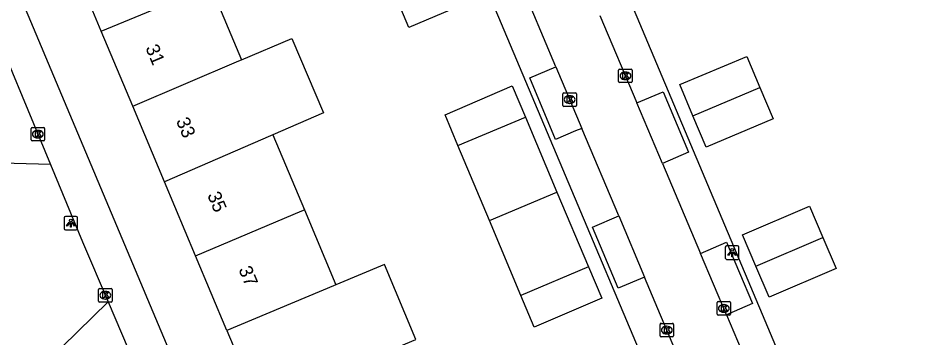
# Model space of a CAD drawing. Extents: x 157767 to 159171, y 387842 to 389425.
# Drawn here: x 158808.8 to 158875.8, y 388557 to 388580.6 of the extents above; entities that cross this region are included whole.
import ezdxf

# ---------------------------------------------------------------- set-up
doc = ezdxf.new("R2010")
doc.units = 0
for name, color, linetype in [('IMGEO_Groenvoorziening', 7, 'Continuous'), ('IMGEO_Kolk', 7, 'Continuous'), ('IMGEO_Lichtpunt', 7, 'Continuous'), ('IMGEO_Pand', 7, 'Continuous'), ('IMGEO_Pand_nummerreeks', 7, 'Continuous'), ('IMGEO_Rijbaan_lokaal_open', 7, 'Continuous'), ('IMGEO_Voetpad_open', 7, 'Continuous')]:
    doc.layers.add(name, color=color, linetype=linetype)

msp = doc.modelspace()

# ---------------------------------------------------------------- linework, layer by layer
at = {"layer": 'IMGEO_Groenvoorziening'}
for points in [[(158811.209, 388569.819), (158804.93, 388569.986), (158803.795, 388570.017)], [(158815.467, 388559.687), (158807.519, 388551.916)]]:
    msp.add_lwpolyline(points, dxfattribs=at)
at = {"layer": 'IMGEO_Kolk'}
for p, q in [((158853.178, 388575.939), (158853.178, 388576.791)), ((158853.253, 388576.865), (158854.105, 388576.865)), ((158853.666, 388576.645), (158853.691, 388576.645)), ((158854.179, 388576.791), (158854.179, 388575.939)), ((158854.105, 388575.865), (158853.253, 388575.865)), ((158853.689, 388576.085), (158853.664, 388576.085)), ((158849.136, 388575.113), (158849.988, 388575.113)), ((158849.061, 388574.187), (158849.061, 388575.039)), ((158849.549, 388574.893), (158849.574, 388574.893)), ((158850.062, 388575.039), (158850.062, 388574.187)), ((158849.988, 388574.113), (158849.136, 388574.113)), ((158849.572, 388574.333), (158849.547, 388574.333)), ((158809.777, 388571.634), (158809.777, 388572.486)), ((158809.852, 388572.56), (158810.704, 388572.56)), ((158810.778, 388572.486), (158810.778, 388571.634)), ((158810.288, 388571.78), (158810.263, 388571.78)), ((158810.265, 388572.34), (158810.29, 388572.34)), ((158810.704, 388571.56), (158809.852, 388571.56)), ((158814.763, 388559.744), (158814.763, 388560.596)), ((158814.838, 388560.67), (158815.69, 388560.67)), ((158815.251, 388560.45), (158815.276, 388560.45)), ((158815.764, 388560.596), (158815.764, 388559.744)), ((158815.274, 388559.89), (158815.249, 388559.89)), ((158860.522, 388559.701), (158861.374, 388559.701)), ((158815.69, 388559.67), (158814.838, 388559.67)), ((158860.447, 388558.775), (158860.447, 388559.627)), ((158860.935, 388559.481), (158860.96, 388559.481)), ((158861.448, 388559.627), (158861.448, 388558.775)), ((158861.374, 388558.701), (158860.522, 388558.701)), ((158860.958, 388558.921), (158860.933, 388558.921)), ((158856.233, 388557.172), (158856.233, 388558.024)), ((158856.308, 388558.098), (158857.16, 388558.098)), ((158856.721, 388557.878), (158856.746, 388557.878)), ((158857.234, 388558.024), (158857.234, 388557.172)), ((158857.16, 388557.098), (158856.308, 388557.098)), ((158856.744, 388557.318), (158856.719, 388557.318))]:
    msp.add_line(p, q, dxfattribs=at)
for points in [[(158853.178, 388575.939), (158853.178, 388576.791)], [(158853.253, 388576.865), (158854.105, 388576.865)], [(158853.499, 388576.565), (158853.622, 388576.565), (158853.622, 388576.414), (158853.752, 388576.565), (158853.916, 388576.565), (158853.77, 388576.414), (158853.923, 388576.165), (158853.771, 388576.165), (158853.686, 388576.329), (158853.622, 388576.262), (158853.622, 388576.165), (158853.499, 388576.165), (158853.499, 388576.565)], [(158854.179, 388576.791), (158854.179, 388575.939)], [(158854.105, 388575.865), (158853.253, 388575.865)], [(158849.136, 388575.113), (158849.988, 388575.113)], [(158849.061, 388574.187), (158849.061, 388575.039)], [(158849.382, 388574.813), (158849.505, 388574.813), (158849.505, 388574.662), (158849.635, 388574.813), (158849.799, 388574.813), (158849.653, 388574.662), (158849.806, 388574.413), (158849.654, 388574.413), (158849.569, 388574.577), (158849.505, 388574.51), (158849.505, 388574.413), (158849.382, 388574.413), (158849.382, 388574.813)], [(158850.062, 388575.039), (158850.062, 388574.187)], [(158849.988, 388574.113), (158849.136, 388574.113)], [(158809.777, 388571.634), (158809.777, 388572.486)], [(158809.852, 388572.56), (158810.704, 388572.56)], [(158810.778, 388572.486), (158810.778, 388571.634)], [(158810.098, 388572.26), (158810.221, 388572.26), (158810.221, 388572.109), (158810.351, 388572.26), (158810.515, 388572.26), (158810.369, 388572.109), (158810.522, 388571.86), (158810.37, 388571.86), (158810.285, 388572.024), (158810.221, 388571.957), (158810.221, 388571.86), (158810.098, 388571.86), (158810.098, 388572.26)], [(158810.704, 388571.56), (158809.852, 388571.56)], [(158814.763, 388559.744), (158814.763, 388560.596)], [(158814.838, 388560.67), (158815.69, 388560.67)], [(158815.084, 388560.37), (158815.207, 388560.37), (158815.207, 388560.219), (158815.337, 388560.37), (158815.501, 388560.37), (158815.355, 388560.219), (158815.508, 388559.97), (158815.356, 388559.97), (158815.271, 388560.134), (158815.207, 388560.067), (158815.207, 388559.97), (158815.084, 388559.97), (158815.084, 388560.37)], [(158815.764, 388560.596), (158815.764, 388559.744)], [(158860.522, 388559.701), (158861.374, 388559.701)], [(158815.69, 388559.67), (158814.838, 388559.67)], [(158860.447, 388558.775), (158860.447, 388559.627)], [(158860.768, 388559.401), (158860.891, 388559.401), (158860.891, 388559.25), (158861.021, 388559.401), (158861.185, 388559.401), (158861.039, 388559.25), (158861.192, 388559.001), (158861.04, 388559.001), (158860.955, 388559.165), (158860.891, 388559.098), (158860.891, 388559.001), (158860.768, 388559.001), (158860.768, 388559.401)], [(158861.448, 388559.627), (158861.448, 388558.775)], [(158861.374, 388558.701), (158860.522, 388558.701)], [(158856.233, 388557.172), (158856.233, 388558.024)], [(158856.308, 388558.098), (158857.16, 388558.098)], [(158856.554, 388557.798), (158856.677, 388557.798), (158856.677, 388557.647), (158856.807, 388557.798), (158856.971, 388557.798), (158856.825, 388557.647), (158856.978, 388557.398), (158856.826, 388557.398), (158856.741, 388557.562), (158856.677, 388557.495), (158856.677, 388557.398), (158856.554, 388557.398), (158856.554, 388557.798)], [(158857.234, 388558.024), (158857.234, 388557.172)], [(158857.16, 388557.098), (158856.308, 388557.098)]]:
    msp.add_lwpolyline(points, dxfattribs=at)
for centre, start, end in [((158853.255, 388576.789), 91.55205, 178.44795), ((158853.255, 388576.789), 91.55205, 178.44795), ((158854.103, 388576.789), 1.55205, 88.44795), ((158854.103, 388576.789), 1.55205, 88.44795), ((158853.255, 388575.941), 181.55205, 268.44795), ((158853.255, 388575.941), 181.55205, 268.44795), ((158854.103, 388575.941), 271.55205, 358.44795), ((158854.103, 388575.941), 271.55205, 358.44795), ((158849.138, 388575.037), 91.55205, 178.44795), ((158849.138, 388575.037), 91.55205, 178.44795), ((158849.986, 388575.037), 1.55205, 88.44795), ((158849.986, 388575.037), 1.55205, 88.44795), ((158849.138, 388574.189), 181.55205, 268.44795), ((158849.138, 388574.189), 181.55205, 268.44795), ((158849.986, 388574.189), 271.55205, 358.44795), ((158849.986, 388574.189), 271.55205, 358.44795), ((158809.854, 388572.484), 91.55205, 178.44795), ((158809.854, 388572.484), 91.55205, 178.44795), ((158810.702, 388572.484), 1.55205, 88.44795), ((158810.702, 388572.484), 1.55205, 88.44795), ((158809.854, 388571.636), 181.55205, 268.44795), ((158809.854, 388571.636), 181.55205, 268.44795), ((158810.702, 388571.636), 271.55205, 358.44795), ((158810.702, 388571.636), 271.55205, 358.44795), ((158814.84, 388560.594), 91.55205, 178.44795), ((158814.84, 388560.594), 91.55205, 178.44795), ((158815.688, 388560.594), 1.55205, 88.44795), ((158815.688, 388560.594), 1.55205, 88.44795), ((158814.84, 388559.746), 181.55205, 268.44795), ((158814.84, 388559.746), 181.55205, 268.44795), ((158815.688, 388559.746), 271.55205, 358.44795), ((158815.688, 388559.746), 271.55205, 358.44795), ((158860.524, 388559.625), 91.55205, 178.44795), ((158860.524, 388559.625), 91.55205, 178.44795), ((158861.372, 388559.625), 1.55205, 88.44795), ((158861.372, 388559.625), 1.55205, 88.44795), ((158860.524, 388558.777), 181.55205, 268.44795), ((158860.524, 388558.777), 181.55205, 268.44795), ((158861.372, 388558.777), 271.55205, 358.44795), ((158861.372, 388558.777), 271.55205, 358.44795), ((158856.31, 388558.022), 91.55205, 178.44795), ((158856.31, 388558.022), 91.55205, 178.44795), ((158857.158, 388558.022), 1.55205, 88.44795), ((158857.158, 388558.022), 1.55205, 88.44795), ((158856.31, 388557.174), 181.55205, 268.44795), ((158856.31, 388557.174), 181.55205, 268.44795), ((158857.158, 388557.174), 271.55205, 358.44795), ((158857.158, 388557.174), 271.55205, 358.44795)]:
    msp.add_arc(centre, 0.0765, start, end, dxfattribs=at)
for centre, major_axis, ratio, start_param, end_param in [((158853.665, 388576.365), (-0.387, 0.002), 0.722429, 4.712389, 7.853982), ((158853.69, 388576.365), (-0.39, 0.002), 0.717154, 1.570796, 4.712389), ((158849.548, 388574.613), (-0.387, 0.002), 0.722429, 4.712389, 7.853982), ((158849.573, 388574.613), (-0.39, 0.002), 0.717154, 1.570796, 4.712389), ((158810.264, 388572.06), (-0.387, 0.002), 0.722429, 4.712389, 7.853982), ((158810.289, 388572.06), (-0.39, 0.002), 0.717154, 1.570796, 4.712389), ((158815.25, 388560.17), (-0.387, 0.002), 0.722429, 4.712389, 7.853982), ((158815.275, 388560.17), (-0.39, 0.002), 0.717154, 1.570796, 4.712389), ((158860.934, 388559.201), (-0.387, 0.002), 0.722429, 4.712389, 7.853982), ((158860.959, 388559.201), (-0.39, 0.002), 0.717154, 1.570796, 4.712389), ((158856.72, 388557.598), (-0.387, 0.002), 0.722429, 4.712389, 7.853982), ((158856.745, 388557.598), (-0.39, 0.002), 0.717154, 1.570796, 4.712389)]:
    msp.add_ellipse(centre, major_axis=major_axis, ratio=ratio, start_param=start_param, end_param=end_param, dxfattribs=at)
at = {"layer": 'IMGEO_Lichtpunt'}
for p, q in [((158812.216, 388565.895), (158812.216, 388565.088)), ((158812.216, 388565.895), (158812.216, 388565.088)), ((158813.118, 388565.99), (158812.31, 388565.99)), ((158813.118, 388565.99), (158812.31, 388565.99)), ((158813.212, 388565.088), (158813.212, 388565.895)), ((158813.212, 388565.088), (158813.212, 388565.895)), ((158812.31, 388564.994), (158813.118, 388564.994)), ((158812.31, 388564.994), (158813.118, 388564.994)), ((158861.057, 388563.722), (158861.057, 388562.915)), ((158861.057, 388563.722), (158861.057, 388562.915)), ((158861.959, 388563.817), (158861.151, 388563.817)), ((158861.959, 388563.817), (158861.151, 388563.817)), ((158862.053, 388562.915), (158862.053, 388563.722)), ((158862.053, 388562.915), (158862.053, 388563.722)), ((158861.151, 388562.821), (158861.959, 388562.821)), ((158861.151, 388562.821), (158861.959, 388562.821))]:
    msp.add_line(p, q, dxfattribs=at)
for points in [[(158812.59, 388565.559), (158812.629, 388565.531), (158812.441, 388565.269), (158812.403, 388565.296), (158812.59, 388565.559)], [(158812.692, 388565.511), (158812.739, 388565.511), (158812.739, 388565.189), (158812.692, 388565.189), (158812.692, 388565.511)], [(158812.802, 388565.531), (158812.84, 388565.558), (158813.027, 388565.296), (158812.988, 388565.268), (158812.802, 388565.531)], [(158861.431, 388563.386), (158861.47, 388563.358), (158861.282, 388563.096), (158861.244, 388563.123), (158861.431, 388563.386)], [(158861.533, 388563.338), (158861.58, 388563.338), (158861.58, 388563.016), (158861.533, 388563.016), (158861.533, 388563.338)], [(158861.643, 388563.358), (158861.681, 388563.385), (158861.868, 388563.123), (158861.829, 388563.095), (158861.643, 388563.358)]]:
    msp.add_lwpolyline(points, dxfattribs=at)
for centre in [(158812.715, 388565.693), (158861.556, 388563.52)]:
    msp.add_circle(centre, 0.0994, dxfattribs=at)
for centre, start, end in [((158812.31, 388565.895), 90, 180), ((158812.31, 388565.895), 90, 180), ((158813.118, 388565.895), 0, 90), ((158813.118, 388565.895), 0, 90), ((158812.31, 388565.088), 180, 270), ((158812.31, 388565.088), 180, 270), ((158813.118, 388565.088), 270, 0), ((158813.118, 388565.088), 270, 360), ((158861.151, 388563.722), 90, 180), ((158861.151, 388563.722), 90, 180), ((158861.959, 388563.722), 0, 90), ((158861.959, 388563.722), 0, 90), ((158861.151, 388562.915), 180, 270), ((158861.151, 388562.915), 180, 270), ((158861.959, 388562.915), 270, 0), ((158861.959, 388562.915), 270, 360)]:
    msp.add_arc(centre, 0.0946, start, end, dxfattribs=at)
at = {"layer": 'IMGEO_Pand'}
for points in [[(158814.955, 388579.663), (158814.087, 388581.728), (158813.377, 388581.43), (158812.577, 388581.756), (158811.426, 388584.493), (158811.325, 388584.45), (158811.283, 388584.551)], [(158841.647, 388584.388), (158842.634, 388582.05), (158837.688, 388579.937), (158836.699, 388582.301)], [(158814.955, 388579.663), (158823.017, 388583.013)], [(158823.017, 388583.013), (158825.317, 388577.541)], [(158817.287, 388574.114), (158814.955, 388579.663)], [(158825.317, 388577.541), (158829.032, 388579.127), (158831.38, 388573.628), (158827.642, 388572.009)], [(158858.67, 388573.401), (158857.694, 388575.72), (158862.646, 388577.802), (158863.614, 388575.501)], [(158817.287, 388574.114), (158825.128, 388577.462), (158825.317, 388577.541)], [(158841.311, 388571.235), (158840.366, 388573.494), (158845.322, 388575.616), (158846.288, 388573.326)], [(158863.614, 388575.501), (158864.587, 388573.186), (158859.636, 388571.104), (158858.67, 388573.401)], [(158858.67, 388573.401), (158863.614, 388575.501)], [(158819.628, 388568.547), (158817.287, 388574.114)], [(158841.311, 388571.235), (158846.288, 388573.326)], [(158846.288, 388573.326), (158848.624, 388567.789)], [(158827.642, 388572.009), (158827.455, 388571.931), (158819.628, 388568.547)], [(158827.642, 388572.009), (158829.971, 388566.47)], [(158843.634, 388565.688), (158841.311, 388571.235)], [(158821.922, 388563.088), (158819.628, 388568.547)], [(158843.634, 388565.688), (158848.624, 388567.789)], [(158848.624, 388567.789), (158850.956, 388562.261)], [(158821.922, 388563.088), (158829.785, 388566.392), (158829.971, 388566.47)], [(158829.971, 388566.47), (158832.295, 388560.939)], [(158863.319, 388562.324), (158862.333, 388564.625), (158867.277, 388566.744), (158868.263, 388564.443)], [(158845.951, 388560.15), (158843.634, 388565.688)], [(158868.263, 388564.443), (158869.249, 388562.142), (158864.305, 388560.023), (158863.319, 388562.324)], [(158863.319, 388562.324), (158868.263, 388564.443)], [(158824.247, 388557.557), (158821.922, 388563.088)], [(158833.255, 388554.835), (158834.437, 388555.332), (158834.62, 388555.409), (158838.202, 388556.915), (158835.878, 388562.445), (158832.295, 388560.939)], [(158850.956, 388562.261), (158851.926, 388559.962), (158846.931, 388557.81), (158845.951, 388560.15)], [(158850.956, 388562.261), (158845.951, 388560.15)], [(158832.295, 388560.939), (158832.111, 388560.862), (158824.247, 388557.557)], [(158824.247, 388557.557), (158826.054, 388553.257), (158826.572, 388552.026)]]:
    msp.add_lwpolyline(points, dxfattribs=at)
at = {"layer": 'IMGEO_Rijbaan_lokaal_open'}
for points in [[(158848.541, 388577.03), (158845.795, 388583.547)], [(158851.791, 388580.825), (158854.528, 388574.362)], [(158848.541, 388577.03), (158850.456, 388572.487)], [(158856.415, 388569.905), (158854.528, 388574.362)], [(158853.18, 388566.021), (158850.456, 388572.487)], [(158856.415, 388569.905), (158859.229, 388563.261)], [(158853.18, 388566.021), (158855.083, 388561.505)], [(158861.148, 388558.729), (158859.229, 388563.261)], [(158862.014, 388545.09), (158855.083, 388561.505)], [(158861.148, 388558.729), (158863.855, 388552.335)]]:
    msp.add_lwpolyline(points, dxfattribs=at)
at = {"layer": 'IMGEO_Voetpad_open'}
for points in [[(158857.186, 388550.238), (158837.723, 388596.325), (158828.634, 388605.133), (158826.513, 388607.188)], [(158849.228, 388593.301), (158876.815, 388527.904), (158877.046, 388528.002)], [(158805.049, 388591.482), (158827.692, 388537.782), (158830.135, 388538.835)], [(158806.295, 388581.625), (158811.209, 388569.819)], [(158850.456, 388572.487), (158849.995, 388572.294), (158848.522, 388571.672), (158846.607, 388576.215), (158848.541, 388577.03)], [(158854.528, 388574.362), (158856.457, 388575.194), (158858.344, 388570.737), (158856.415, 388569.905)], [(158811.209, 388569.819), (158813.585, 388564.111), (158815.467, 388559.687)], [(158855.083, 388561.505), (158853.149, 388560.69), (158851.246, 388565.206), (158853.18, 388566.021)], [(158859.229, 388563.261), (158861.155, 388564.098), (158863.074, 388559.566), (158861.148, 388558.729)], [(158815.467, 388559.687), (158819.818, 388549.462)]]:
    msp.add_lwpolyline(points, dxfattribs=at)

# ---------------------------------------------------------------- texts
at = {"layer": 'IMGEO_Pand_nummerreeks'}
for s, rotation, p in [('31', 292.79862, (158818.205, 388578.435)), ('33', 292.79778, (158820.467, 388573.052)), ('35', 292.79862, (158822.772, 388567.568)), ('37', 292.79862, (158825.078, 388562.083))]:
    msp.add_text(s, height=1, rotation=rotation, dxfattribs=at).set_placement(p)

doc.saveas('drawing.dxf')
